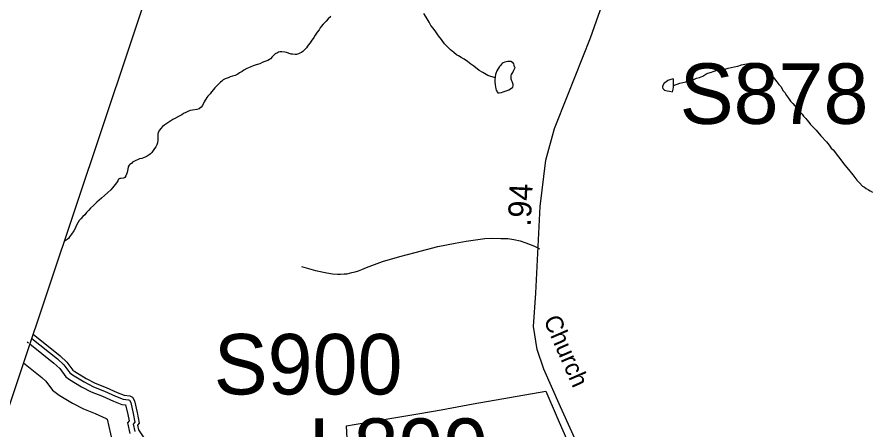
# Model space of a CAD drawing. Extents: x 2001466 to 2224147, y 644118 to 847247.
# Drawn here: x 2051294 to 2055930, y 772975 to 775216 of the extents above; entities that cross this region are included whole.
import ezdxf

# ---------------------------------------------------------------- set-up
doc = ezdxf.new("R2010")
doc.units = 0
for name, color, linetype in [('Exist Boundary Political City Limit New', 7, 'Continuous'), ('Exist Boundary Political CountyLine', 7, 'Continuous'), ('Exist Hydrographic Buffer Line', 7, 'Continuous'), ('Exist Hydrographic Lake Shore', 7, 'Continuous'), ('Exist Hydrographic Misc Water Feature', 7, 'Continuous'), ('Exist Road Non-System Type 51', 7, 'Continuous'), ('Exist Road Primary Interstate Structure Cantilever Sign Number Label', 7, 'Continuous'), ('Exist Road Primary Interstate Structure Ovrhead Sign Number Label', 7, 'Continuous'), ('Exist Road Secondary Mileage Hundredths English Label', 7, 'Continuous'), ('Exist Road Secondary Type 51 Attributed', 7, 'Continuous'), ('Exist Road Secondary Type 51 Label', 7, 'Continuous'), ('Map Preparation Boundary City Limit Buffer Line', 7, 'Continuous')]:
    doc.layers.add(name, color=color, linetype=linetype)

msp = doc.modelspace()

# ---------------------------------------------------------------- linework, layer by layer
at = {"layer": 'Exist Boundary Political City Limit New'}
msp.add_lwpolyline([(2053098.2, 772690.1), (2053082.9, 772997.5), (2053124.5, 773004.6), (2053480.1, 773064.7), (2053596.8, 773084.4), (2053771.1, 773116.1), (2054164.1, 773184.6), (2054220.5, 773054.4), (2054223.9, 773046.7), (2054362.1, 772734)], dxfattribs=at)
at = {"layer": 'Exist Boundary Political CountyLine'}
msp.add_lwpolyline([(2050439.2, 770682), (2052490.3, 776806.1), (2053255.4, 779070)], dxfattribs=at)
at = {"layer": 'Exist Hydrographic Buffer Line'}
for points in [[(2051373.5, 773471.7), (2051513.5, 773360.1), (2051548.3, 773327.9), (2051580.3, 773284.3), (2051595.2, 773273.1), (2051659.3, 773235.3), (2051709.2, 773208.8), (2051769.4, 773185.9), (2051829.1, 773157.4), (2051869.7, 773141.8), (2051899, 773139.1), (2051904, 773136.1), (2051911, 773124), (2051924.4, 773064.8), (2051933.8, 773017.7), (2051925.1, 773006.1), (2051933.9, 772966.8)], [(2051348.9, 773453.7), (2051356.6, 773447.6)], [(2051363.6, 773442), (2051494.3, 773337.7), (2051526.2, 773308.2), (2051559.1, 773263.4), (2051578.8, 773248.6), (2051644.8, 773209.5), (2051697, 773181.9), (2051757.8, 773158.7), (2051817.4, 773130.3), (2051862.9, 773112.8), (2051883.7, 773110.9), (2051895.6, 773058.7), (2051902.3, 773024.9), (2051893.4, 773013), (2051906.3, 772955)], [(2051329, 773338.9), (2051427.7, 773260.2), (2051449.7, 773239.9), (2051485.7, 773190.8), (2051522, 773163.5), (2051594.9, 773120.4), (2051654.8, 773088.7), (2051717.6, 773064.8), (2051777.1, 773036.4), (2051784.2, 773033.7), (2051810.7, 772914.2)]]:
    msp.add_lwpolyline(points, dxfattribs=at)
at = {"layer": 'Exist Hydrographic Lake Shore'}
msp.add_lwpolyline([(2051380.9, 773493.8), (2051527.7, 773376.7), (2051564.7, 773342.5), (2051596, 773299.9), (2051607.4, 773291.3), (2051669.9, 773254.3), (2051718.3, 773228.7), (2051778, 773206), (2051837.7, 773177.5), (2051874.7, 773163.3), (2051906, 773160.4), (2051920.2, 773151.9), (2051931.5, 773132), (2051945.8, 773069.4), (2051957.1, 773012.5), (2051948.6, 773001.1), (2051954.3, 772975.5), (2051982.7, 772932.8)], dxfattribs=at)
at = {"layer": 'Exist Hydrographic Misc Water Feature'}
for points in [[(2053890, 774885.2), (2053849.9, 774899), (2053822, 774915), (2053803.7, 774925.1), (2053773.6, 774948.7), (2053757.8, 774960.9), (2053739.7, 774975), (2053721.7, 774986.6), (2053705.9, 774996.7), (2053691.6, 775004.6), (2053679.3, 775010.5), (2053665.5, 775022.7), (2053647.5, 775038.4), (2053631.5, 775054.6), (2053615.3, 775070.5), (2053599.3, 775094.4), (2053581.4, 775114.6), (2053567.3, 775134.6), (2053553.3, 775154.5), (2053541, 775170.6), (2053531.2, 775188.3), (2053515.2, 775214.3), (2053503.3, 775234.4)], [(2052997, 775219.4), (2052983.3, 775205.3), (2052971.6, 775193.3), (2052955.2, 775177.1), (2052945.2, 775165.2), (2052939.6, 775157.2), (2052933.7, 775147.1), (2052923.2, 775133.3), (2052913.4, 775117.3), (2052905.4, 775105.1), (2052891.4, 775084.9), (2052885.5, 775074.9), (2052875.4, 775063), (2052871.6, 775057.1), (2052865.4, 775049.1), (2052859.9, 775043.1), (2052851.7, 775035), (2052845.5, 775029), (2052837.7, 775022.9), (2052829.9, 775018.9), (2052821.5, 775015.2), (2052811.9, 775013.1), (2052803.9, 775013.1), (2052789.7, 775014.8), (2052781.5, 775014.8), (2052757.7, 775022.9), (2052747.5, 775024.9), (2052731.7, 775026.8), (2052721.5, 775026.7), (2052713.5, 775024.7), (2052707.7, 775020.7), (2052695.6, 775016.9), (2052687.8, 775008.7), (2052679.8, 775000.6), (2052669.8, 774988.8), (2052664, 774984.8), (2052656, 774980.7), (2052639.6, 774974.7), (2052625.5, 774968.7), (2052611.7, 774962.7), (2052591.7, 774956.8), (2052575.9, 774950.7)], [(2052575.9, 774950.7), (2052559.9, 774944.6), (2052542, 774936.3), (2052525.8, 774926.6), (2052516, 774920.4), (2052501.8, 774912.4), (2052492, 774906.6), (2052478.3, 774898.1), (2052463.9, 774894.2), (2052451.8, 774890.4), (2052440.1, 774886.4), (2052424.3, 774880.3), (2052413.9, 774874.2), (2052406.1, 774868.1), (2052398.3, 774862.4), (2052378.4, 774842.3), (2052368.1, 774832.1), (2052360.2, 774822.3), (2052350.1, 774810.1), (2052342.1, 774799.9), (2052330.4, 774786.3), (2052324.5, 774778.3), (2052310.5, 774756), (2052300.3, 774736.1), (2052294.3, 774726), (2052282, 774718.1), (2052270.3, 774713.8), (2052246.3, 774710.2), (2052234.5, 774707.9), (2052220.7, 774703.9), (2052210.7, 774697.7), (2052198.2, 774691.9), (2052188.3, 774685.7), (2052170.5, 774675.9), (2052154.7, 774667.7), (2052140.5, 774659.7), (2052124.3, 774649.6), (2052112.4, 774641.7), (2052096.2, 774631.5), (2052084.6, 774621.6), (2052074.3, 774611.7), (2052066.7, 774601.5), (2052060.4, 774589.5), (2052058.7, 774579.6), (2052058.7, 774569.5), (2052058.9, 774559.7), (2052058.5, 774547.6), (2052057.1, 774533.6), (2052053, 774521.7), (2052047, 774511.6), (2052040.7, 774501.6), (2052033.1, 774491.4), (2052026.7, 774481.4), (2052018.5, 774473.7), (2052010.7, 774467.6), (2052000.9, 774461.4), (2051992.9, 774457.3), (2051981, 774451.5), (2051971, 774447.3), (2051958.7, 774445.5), (2051948.6, 774441.3), (2051939, 774437.5), (2051931.2, 774433.4), (2051920.7, 774427.3), (2051915.2, 774421.3), (2051906.8, 774415.2), (2051903.3, 774411.3), (2051896.7, 774403.3), (2051894.9, 774389.4), (2051893, 774381.2), (2051891, 774371.3), (2051888.9, 774363.2), (2051885, 774353.2), (2051879.1, 774345.2), (2051871.1, 774341.1), (2051857.2, 774339.2), (2051851.2, 774339.3), (2051845.1, 774335.4), (2051841.2, 774327), (2051833.2, 774315.2), (2051827.2, 774307.2), (2051819.2, 774297.1), (2051813.1, 774289.1), (2051803, 774277.2), (2051787.2, 774263), (2051769.2, 774247), (2051753.2, 774233.2), (2051727.6, 774211.2), (2051709.1, 774192.9), (2051693.3, 774179.1), (2051683.7, 774167.1), (2051671.4, 774154.8), (2051661.7, 774142.9), (2051651.7, 774133), (2051639.8, 774121), (2051631.8, 774110.9), (2051623.8, 774098.7), (2051617.5, 774086.7), (2051609.9, 774068.8), (2051601.7, 774055.1)], [(2053890, 774885.2), (2053887.8, 774879.1), (2053887.8, 774868.9), (2053887.6, 774863.3), (2053889.6, 774847.1), (2053893.9, 774827), (2053896, 774819), (2053898, 774813), (2053899.9, 774809.1), (2053904, 774805.2), (2053912, 774805.2), (2053923.7, 774807.1), (2053933.9, 774809.2), (2053944, 774813.3), (2053949.7, 774815.3), (2053959.8, 774819), (2053963.9, 774821.2), (2053977.6, 774829.3), (2053985.8, 774835.4), (2053988.1, 774843.2), (2053987.9, 774849.3), (2053985.8, 774855.3), (2053981.5, 774865.3), (2053977.8, 774873.1), (2053975.8, 774879.1), (2053975.8, 774887.2), (2053975.8, 774897.4), (2053977.6, 774903.2), (2053981.7, 774909.5), (2053986, 774915.3), (2053987.9, 774919), (2053991.3, 774927.5), (2053995.6, 774935.3), (2053997.5, 774941.1), (2053995.6, 774945), (2053993.6, 774955.1), (2053991.5, 774961.1), (2053987.4, 774967.4), (2053983.5, 774969.2), (2053975.6, 774975.3), (2053965.7, 774975.1), (2053957.7, 774975.1), (2053949.7, 774973.1), (2053941.7, 774971.1), (2053933.9, 774967), (2053927.8, 774963.1), (2053923.7, 774959.2), (2053917.9, 774953.2), (2053913.4, 774947), (2053907.5, 774938.9), (2053903.6, 774933), (2053899.7, 774923.1), (2053893.5, 774909), (2053891.7, 774903.2), (2053889.6, 774891), (2053890, 774885.2)], [(2054857.9, 774844.7), (2054891.7, 774857), (2054909.4, 774861.2), (2054925.4, 774864.9), (2054941.3, 774869), (2054957.5, 774875), (2054971.5, 774879), (2054983.6, 774883.2), (2054999.6, 774887.3), (2055017.6, 774895.1), (2055033.6, 774905.3), (2055043.7, 774911.5), (2055063.8, 774917.4), (2055073.6, 774921.1), (2055089.6, 774925.1), (2055107.4, 774927.3), (2055123.4, 774929.3), (2055137.4, 774933.3), (2055155.4, 774937.5), (2055171.4, 774941.5), (2055187.4, 774945.6), (2055207.7, 774949.4), (2055227.8, 774955.7), (2055245.4, 774959.5), (2055265.3, 774963.8), (2055273.1, 774965.5), (2055293.2, 774965.7), (2055309.4, 774963.6), (2055323.2, 774962), (2055339.4, 774953.9), (2055355.6, 774940), (2055373.4, 774921.9), (2055387.3, 774906), (2055399.6, 774889.9), (2055407.2, 774879.8), (2055419.9, 774864.1), (2055429.6, 774850.1), (2055441.7, 774836.1), (2055451.7, 774817.9), (2055461.8, 774806.3), (2055471.8, 774790.1), (2055481.7, 774776), (2055493.6, 774760), (2055505.6, 774746), (2055515.9, 774733.9), (2055525.7, 774724.3), (2055546, 774700.2), (2055555.9, 774688.1), (2055564.1, 774678.4), (2055576.2, 774664.4), (2055581.9, 774658.2), (2055592, 774644.5), (2055601.8, 774632.5), (2055621.9, 774612.4), (2055632.2, 774602.3), (2055658.2, 774570.4), (2055688.4, 774538.6), (2055702.3, 774520.7), (2055714, 774504.7), (2055724.2, 774494.6), (2055754.2, 774456.9), (2055788.4, 774412.7), (2055808.1, 774388.6), (2055832.5, 774358.9), (2055842.6, 774344.8), (2055854.2, 774330.9), (2055866.3, 774316.9), (2055884.6, 774298.7), (2055894.6, 774293.1), (2055904.9, 774285.1), (2055916.6, 774278.9), (2055926.6, 774272.9), (2055938.9, 774264.9)], [(2054857.9, 774844.7), (2054857.5, 774852.9), (2054857.5, 774861), (2054857.5, 774871.1), (2054857.7, 774876.8), (2054855.8, 774880.7), (2054843.5, 774876.9), (2054827.7, 774870.8), (2054815.9, 774862.9), (2054808.1, 774856.7), (2054800.1, 774844.6), (2054797.8, 774838.8), (2054798, 774834.7), (2054799.9, 774828.7), (2054804, 774824.9), (2054809.7, 774818.7), (2054824.1, 774814.9), (2054835.9, 774812.7), (2054851.7, 774810.7), (2054855.8, 774825.1), (2054857.9, 774835), (2054857.9, 774844.7)], [(2051601.7, 774055.1), (2051589.8, 774037), (2051579.7, 774022.7), (2051573.6, 774014.7), (2051566, 774008.9), (2051555.5, 774000.8), (2051550.3, 773999.4), (2051549, 773995.5)]]:
    msp.add_lwpolyline(points, dxfattribs=at)
at = {"layer": 'Exist Road Non-System Type 51'}
msp.add_lwpolyline([(2052838.2, 773862.1), (2052913.8, 773840.5), (2052975.5, 773827.2), (2053007.4, 773822.6), (2053033.3, 773820.1), (2053049.3, 773819.7), (2053069.4, 773821.3), (2053085.4, 773823), (2053111.5, 773828.5), (2053129.6, 773832.1), (2053147.7, 773837.7), (2053165.9, 773845.3), (2053192.1, 773856.8), (2053278.8, 773889), (2053371.4, 773917.1), (2053455.8, 773937.4), (2053578.5, 773970.9), (2053672.9, 773989), (2053733.1, 773999.7), (2053783.2, 774006.7), (2053833.4, 774013.7), (2053867.4, 774015), (2053921.4, 774013.9), (2053959.4, 774013.1), (2053991.3, 774008.4), (2054025.1, 774001.7), (2054056.9, 773991.1), (2054080.7, 773980.6), (2054102.5, 773972.1), (2054130.2, 773957.6)], dxfattribs=at)
at = {"layer": 'Exist Road Secondary Type 51 Attributed'}
msp.add_lwpolyline([(2054744.6, 771160.8), (2054704.3, 771431.4), (2054624.7, 772008), (2054559.9, 772322.2), (2054505.8, 772493.2), (2054437.7, 772673.5), (2054244.8, 773099.9), (2054154.7, 773304.5), (2054117.7, 773410.8), (2054098.4, 773536.4), (2054111.3, 773716.8), (2054134.6, 774187.1), (2054164.4, 774439.9), (2054212.7, 774610.7), (2054281.9, 774787.8), (2054408.2, 775103.5), (2054491.9, 775345.1), (2054524.9, 775469.1), (2054545.8, 775641.4), (2054553.9, 775810.5), (2054582, 776334), (2054592.5, 776593.3)], dxfattribs=at)
at = {"layer": 'Map Preparation Boundary City Limit Buffer Line'}
msp.add_lwpolyline([(2053098.2, 772690.1), (2053082.9, 772997.5), (2053124.5, 773004.6), (2053480.1, 773064.7), (2053596.8, 773084.4), (2053771.1, 773116.1), (2054164.1, 773184.6), (2054220.5, 773054.4), (2054223.9, 773046.7), (2054362.1, 772734)], dxfattribs=at)

# ---------------------------------------------------------------- texts
at = {"layer": 'Exist Road Primary Interstate Structure Cantilever Sign Number Label'}
msp.add_text('L899', height=328.08, dxfattribs=at).set_placement((2052877.3, 772709.2))
at = {"layer": 'Exist Road Primary Interstate Structure Ovrhead Sign Number Label'}
for s, p in [('S878', (2054891.7, 774635.9)), ('S900', (2052362, 773167.6))]:
    msp.add_text(s, height=328.08, dxfattribs=at).set_placement(p)
at = {"layer": 'Exist Road Secondary Mileage Hundredths English Label'}
msp.add_text('.94', height=125, rotation=87.1591, dxfattribs=at).set_placement((2054082.3, 774077.2))
at = {"layer": 'Exist Road Secondary Type 51 Label'}
msp.add_text('Church', height=95, rotation=293.5449, dxfattribs=at).set_placement((2054150.6, 773573))

doc.saveas('drawing.dxf')
